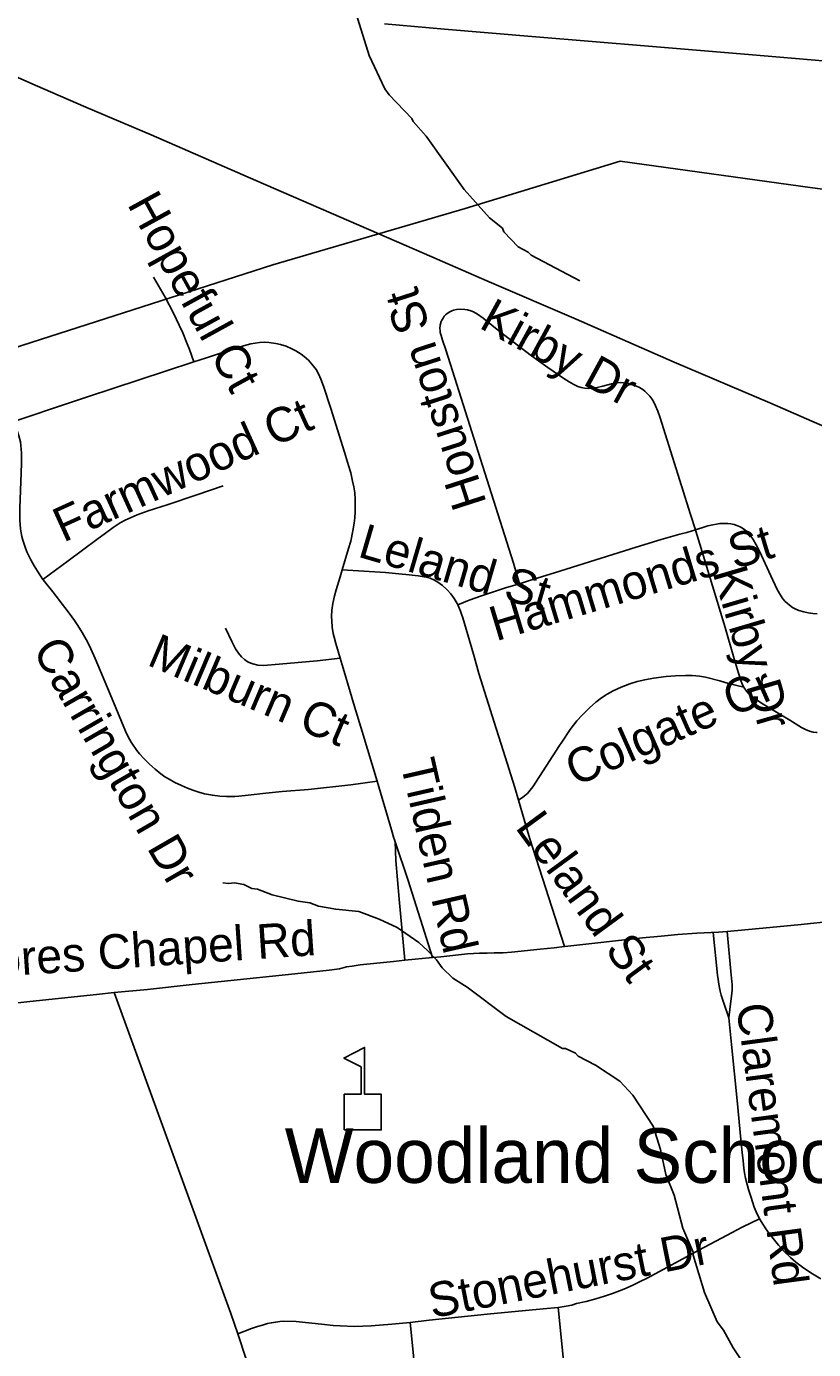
# Model space of a CAD drawing. Extents: x 1383679 to 1536984, y 460658 to 651027.
# Drawn here: x 1416894 to 1419058, y 559662 to 563300 of the extents above; entities that cross this region are included whole.
import ezdxf

# ---------------------------------------------------------------- set-up
doc = ezdxf.new("R2010")
doc.units = 0
for name, color, linetype in [('Exist Cultural Educational Facility Elementary CELL', 7, 'Continuous'), ('Exist Cultural Educational Facility High Label', 7, 'Continuous'), ('Exist Hydrographic Misc Water Feature', 7, 'Continuous'), ('Exist Railroad Mainline', 7, 'Continuous'), ('Exist Road Non-System Type 51', 7, 'Continuous'), ('Exist Road Non-System Type 51 Label', 7, 'Continuous'), ('Exist Utilities Electrical Transmission Line', 7, 'Continuous')]:
    doc.layers.add(name, color=color, linetype=linetype)

msp = doc.modelspace()

# ---------------------------------------------------------------- linework, layer by layer
at = {"layer": 'Exist Cultural Educational Facility Elementary CELL'}
msp.add_lwpolyline([(1417767.8, 560266.3), (1417767.8, 560364.3), (1417813.9, 560364.3), (1417813.9, 560439.3), (1417766.8, 560463.6), (1417823.5, 560492.8), (1417823.5, 560364.3), (1417869.5, 560364.3), (1417869.5, 560266.3)], close=True, dxfattribs=at)
at = {"layer": 'Exist Hydrographic Misc Water Feature'}
for points in [[(1417800.1, 563334.2), (1417836.3, 563219.8), (1417879.5, 563128.4), (1417891.1, 563112.2), (1417953.6, 563046.7), (1417957.5, 563038.7), (1417992.6, 562997.9), (1418097.2, 562851.5), (1418167.5, 562773.8), (1418202.9, 562745), (1418206.6, 562734.9), (1418245.7, 562694), (1418273.4, 562679.4), (1418281.2, 562671.2), (1418415.6, 562600.1)], [(1418879.7, 559602.5), (1418837.3, 559667.4), (1418810.3, 559716), (1418792.9, 559738.5), (1418758.6, 559819.2), (1418727, 559921.9), (1418727.2, 559929.9), (1418698.7, 559996.5), (1418674.7, 560087.1), (1418652, 560143.6), (1418637.6, 560211.9), (1418617, 560276.3), (1418560.9, 560361.6), (1418525.8, 560400.4), (1418458.8, 560444), (1418411.3, 560469.1), (1418403.5, 560477.3), (1418375.8, 560489.9), (1418367.8, 560490.1), (1418213.3, 560577.7), (1418105.6, 560658.2), (1418066.1, 560683.1), (1418036.8, 560711.8), (1418021.3, 560734.1), (1417997.8, 560758.7), (1417972.4, 560781.3), (1417913.2, 560822.6), (1417863.8, 560845.8), (1417808.2, 560867.1), (1417744.4, 560872.6), (1417696.6, 560881.7), (1417672.8, 560890.3), (1417640.8, 560895), (1417569.2, 560912.7), (1417529.6, 560927.6), (1417513.7, 560930), (1417491.8, 560940.5), (1417466, 560945.1), (1417449.9, 560943.5), (1417434, 560945.9)]]:
    msp.add_lwpolyline(points, dxfattribs=at)
at = {"layer": 'Exist Railroad Mainline'}
for points in [[(1417878.7, 563307), (1418043.8, 563292.5), (1418294.2, 563271.6), (1418604.2, 563245.6), (1418879.4, 563222.7), (1419094.8, 563204.5), (1419222.4, 563193.8), (1419387.1, 563179.6), (1419582.8, 563163.3), (1419767.4, 563148.1), (1419888.6, 563138.6), (1419996.8, 563127.9), (1420075, 563116.1), (1420117.1, 563110.9), (1420167.5, 563101.1), (1420217.5, 563089.7), (1420267.2, 563076.8), (1420316.4, 563062.4), (1420333, 563057.2), (1420395.8, 563036.6), (1420458.1, 563014.6), (1420519.9, 562991), (1420566.1, 562972.3)], [(1421341.1, 561222.9), (1421217.1, 561277.1), (1421077.1, 561338), (1420870.3, 561427.9), (1420696.1, 561503.2), (1420556, 561564), (1420364.9, 561646.4), (1420222.1, 561708.3), (1420075, 561771.9), (1419945, 561828.4), (1419637, 561961.5), (1419441.8, 562046), (1419175.4, 562161.2), (1418937.5, 562265.1), (1418674.9, 562377.2), (1418404.9, 562495.3), (1418160.1, 562600.4), (1417987.5, 562675.5), (1417524.7, 562875.9), (1417236.5, 563001.4), (1417057.5, 563077.9), (1416918.2, 563138.6), (1416751.2, 563211.6)]]:
    msp.add_lwpolyline(points, dxfattribs=at)
at = {"layer": 'Exist Road Non-System Type 51'}
msp.add_line((1417934.6, 560732.6), (1418010.2, 560740), dxfattribs=at)
for points in [[(1417243.2, 562610.3), (1417275.7, 562555.1), (1417298, 562511.1), (1417313.8, 562478.6), (1417323.7, 562457.1), (1417334.3, 562431.9), (1417341.9, 562411.4), (1417353.9, 562377.7)], [(1418249.9, 561767.9), (1418232.7, 561824.4), (1418166, 562035.2), (1418065.8, 562352.6), (1418046.9, 562410.3), (1418037.6, 562437.4), (1418033.8, 562450.2), (1418031.8, 562458.6), (1418031.1, 562464), (1418030.8, 562469.2), (1418031.6, 562478.7), (1418034.1, 562488.3), (1418036.1, 562492.5), (1418039.3, 562498.2), (1418042.8, 562503.2), (1418046, 562506.8), (1418050.7, 562510.9), (1418057.6, 562515.3), (1418063.7, 562518), (1418068.1, 562519.5), (1418075.9, 562521.4), (1418088.5, 562522.4), (1418098.9, 562521.9), (1418106.3, 562520.8), (1418115.6, 562518.4), (1418123.1, 562515.1), (1418133.8, 562509), (1418149.7, 562497.8), (1418197.3, 562459.7), (1418247.9, 562420.6), (1418282.6, 562394), (1418327.8, 562362.3), (1418371, 562332.4), (1418386.2, 562322.5), (1418398.5, 562315), (1418409.9, 562310.2), (1418418.8, 562307.6), (1418428.4, 562305.8), (1418440.3, 562304.7), (1418450.7, 562305.5), (1418463.5, 562307.4), (1418478.7, 562310.8), (1418502.1, 562317), (1418509.9, 562318.7), (1418519.4, 562320.1), (1418527.1, 562320.6), (1418535.1, 562320), (1418543.6, 562319.2), (1418554.5, 562316.9), (1418563.9, 562313.8), (1418570.9, 562310.9), (1418579.3, 562307), (1418588.4, 562301.3), (1418594.2, 562297.1), (1418601.2, 562290.2), (1418608, 562283.5), (1418613.5, 562276), (1418616.9, 562270.5), (1418623.7, 562257.1), (1418629.6, 562242.5), (1418636.2, 562223.4), (1418645.6, 562194.6), (1418720, 561958.3), (1418733.3, 561916.2)], [(1417353.9, 562377.7), (1417389.1, 562389.2), (1417441.4, 562406.4), (1417490.5, 562421.8), (1417511, 562426.9), (1417534.3, 562430.8), (1417547.8, 562431.7), (1417560.5, 562431.1), (1417579.3, 562428.2), (1417592.3, 562425.5), (1417607.7, 562420.9), (1417623.5, 562413.9), (1417634.4, 562408.2), (1417648.9, 562399.1), (1417657.9, 562392.1), (1417669.4, 562381.9), (1417678.6, 562371.6), (1417690.3, 562356.4), (1417698, 562342.7), (1417703.5, 562330.4), (1417710.6, 562311), (1417730.8, 562249.9), (1417768.1, 562129.2), (1417779.8, 562093), (1417785.7, 562072.7), (1417790.8, 562049.8), (1417794.1, 562034.4), (1417796.5, 562017.6), (1417797.8, 561999.6), (1417798.2, 561983.9), (1417798.2, 561965.7), (1417796.9, 561948.5), (1417795, 561934.1), (1417791.7, 561913.2), (1417785.5, 561884.5), (1417779.7, 561864.6), (1417762.1, 561805.9)], [(1416808.7, 562197.3), (1417062.2, 562281.7), (1417276, 562352.3), (1417353.9, 562377.7)], [(1416939.5, 561779.4), (1416924.2, 561802), (1416915.3, 561816.5), (1416906, 561833.4), (1416895.5, 561855.7), (1416889.6, 561870.9), (1416884, 561887.8), (1416881.3, 561897.3), (1416879.2, 561907.7), (1416877.5, 561918.9), (1416876.6, 561930.3), (1416876.1, 561942.2), (1416875.8, 561954), (1416875.8, 561975.9), (1416879.5, 562073), (1416880.2, 562099.4), (1416880.4, 562127.2), (1416879.8, 562136.6), (1416878.9, 562147.9), (1416877.4, 562158), (1416872.7, 562174.6), (1416867.2, 562190.7), (1416859.1, 562213.7)], [(1416939.5, 561779.4), (1417009.1, 561831), (1417088, 561889.7), (1417111.1, 561907.2), (1417132, 561922.1), (1417152, 561935.1), (1417165.5, 561942.5), (1417181.8, 561950), (1417198.1, 561956.9), (1417228.4, 561967.7), (1417280.8, 561985), (1417362.7, 562012), (1417434.7, 562037.2)], [(1418249.9, 561767.9), (1418277.2, 561776.2), (1418345.9, 561797.9), (1418570.4, 561868.7), (1418638.8, 561889.2), (1418690.1, 561903.6), (1418709.8, 561908.9), (1418733.3, 561916.2)], [(1418733.3, 561916.2), (1418759.4, 561924.3), (1418767.1, 561926.5), (1418781.2, 561929.9), (1418791.3, 561931.7), (1418800.6, 561933.2), (1418815.1, 561933.7), (1418822.7, 561933.1), (1418830.3, 561932.4), (1418839.7, 561930.4), (1418846.7, 561928.2), (1418856.2, 561924.1), (1418865.7, 561918.6), (1418874, 561912.1), (1418880, 561905.8), (1418885.6, 561898.9), (1418891.7, 561889.1), (1418900, 561875.1), (1418907.5, 561860.8), (1418914.9, 561845), (1418940.4, 561789.9), (1418958.1, 561751.8), (1418966.7, 561736.3), (1418973.4, 561726.6), (1418979.5, 561719.3), (1418985.3, 561713.9), (1418991.4, 561708.6), (1418999.7, 561702.7), (1419007.5, 561698.5), (1419017.4, 561694.3), (1419031, 561690.1), (1419043.3, 561687.6), (1419056.1, 561685.9), (1419067.9, 561685.1)], [(1418733.3, 561916.2), (1418734.6, 561912), (1418745.5, 561876.5), (1418815.1, 561647.2), (1418838.1, 561567.9), (1418852, 561522.1), (1418857.1, 561504.6), (1418861.9, 561491.8), (1418866.3, 561483.6)], [(1417762.1, 561805.9), (1417756.2, 561786.5), (1417745.8, 561751.4), (1417741.2, 561734.1), (1417736.5, 561713.3), (1417733.7, 561694.7), (1417732.8, 561677.9), (1417733.3, 561665.3), (1417734.6, 561648.1), (1417737.5, 561630.9), (1417739.7, 561620.8), (1417744.5, 561603.1), (1417756.6, 561563.1)], [(1417762.1, 561805.9), (1417881.2, 561798.2), (1417917.8, 561795.3), (1417946.1, 561792.6), (1417971.2, 561789.9), (1417993.2, 561786.2), (1418003.8, 561783.3), (1418016.3, 561777.8), (1418025.2, 561772.2), (1418037.7, 561762.5), (1418050.8, 561750.8), (1418061, 561739.7), (1418069.8, 561727.1), (1418078.3, 561713.1), (1418079.7, 561709.9)], [(1417857.8, 561225.4), (1417786.2, 561215.1), (1417669.6, 561202.4), (1417596.8, 561196.2), (1417552.1, 561191.6), (1417504, 561186.1), (1417477.8, 561183.5), (1417467.3, 561182.9), (1417455.3, 561182.4), (1417444, 561182.6), (1417425.8, 561183.9), (1417405.3, 561186.2), (1417383.7, 561190.5), (1417367.6, 561195), (1417351.9, 561199.8), (1417337, 561205.5), (1417320.2, 561212.8), (1417301.8, 561221.4), (1417286.2, 561230.4), (1417274.9, 561237.3), (1417263.3, 561245.5), (1417247.7, 561257.8), (1417232.4, 561271.6), (1417216.4, 561287.3), (1417205.3, 561300.2), (1417197.8, 561309.2), (1417193.5, 561314.8), (1417187.1, 561323.5), (1417181.5, 561332), (1417177.1, 561340.2), (1417172.2, 561350.2), (1417166.6, 561362.5), (1417155.3, 561389), (1417124.1, 561464.3), (1417082.9, 561561.9), (1417070.6, 561588.4), (1417061.6, 561607.6), (1417047.2, 561633.8), (1417035.4, 561653), (1417026.4, 561666.4), (1417019.2, 561676.4), (1417006.1, 561694.1), (1416993.3, 561710.5), (1416975.3, 561733.9), (1416966.6, 561745.1), (1416940.1, 561778.6), (1416939.5, 561779.4)], [(1418079.7, 561709.9), (1418111, 561722.2), (1418145.5, 561734.8), (1418214, 561757.1), (1418249.9, 561767.9)], [(1418079.7, 561709.9), (1418082.6, 561703.2), (1418087.2, 561692.2), (1418090.2, 561684.4), (1418093.6, 561673.6), (1418112.2, 561611.5), (1418124.7, 561568.1), (1418138.2, 561520.7), (1418180, 561387.4), (1418204.3, 561309.6), (1418236.4, 561207.2), (1418246.5, 561173)], [(1417440.9, 561645.3), (1417459, 561608.7), (1417468.7, 561589.1), (1417476.8, 561577.1), (1417485, 561566.4), (1417493.8, 561559), (1417503.6, 561552.4), (1417516.1, 561547.3), (1417530.5, 561544.1), (1417546, 561543), (1417588.6, 561546.5), (1417693.3, 561555.9), (1417756.6, 561563.1)], [(1417756.6, 561563.1), (1417764.9, 561535.8), (1417796.1, 561430.3), (1417817.3, 561361.9), (1417857.8, 561225.4)], [(1418866.3, 561483.6), (1418824.4, 561493.9), (1418815.1, 561496.6), (1418800.5, 561500.4), (1418760.5, 561510.6), (1418744, 561513.2), (1418724.2, 561515.1), (1418706.2, 561515.5), (1418678.4, 561514.5), (1418652.4, 561512.3), (1418618.3, 561508.2), (1418593.7, 561503.6), (1418572.9, 561498.6), (1418552.7, 561492.3), (1418529, 561483.7), (1418506.7, 561473.2), (1418490.9, 561463.8), (1418475.1, 561453.6), (1418459.5, 561441.7), (1418442.1, 561426.7), (1418421.6, 561406.5), (1418407.5, 561390.6), (1418389.3, 561366.6), (1418366.2, 561332.5), (1418359.6, 561322.9), (1418286.2, 561209.4), (1418271.3, 561190.7), (1418258.8, 561180.7), (1418246.5, 561173)], [(1418866.3, 561483.6), (1418867.4, 561481.5), (1418873.3, 561472.7), (1418878, 561467.2), (1418884.2, 561461.4), (1418897.1, 561451.1), (1418914.6, 561439.4), (1418992.4, 561392.7), (1419024.9, 561372.8), (1419036.2, 561367.3), (1419046.9, 561362.5), (1419056.7, 561359.6), (1419065.9, 561358.5), (1419068.3, 561358.5)], [(1417857.8, 561225.4), (1417897.6, 561091), (1417904.3, 561068.3), (1417905, 561066), (1417907.5, 561058.6)], [(1418246.5, 561173), (1418270.6, 561091), (1418278.3, 561066), (1418373.1, 560770.4)], [(1417907.5, 561058.6), (1417943.6, 560952), (1418010.2, 560740)], [(1417907.5, 561058.6), (1417909.8, 561007.3), (1417918.5, 560900.4), (1417934.6, 560732.6)], [(1418373.1, 560770.4), (1418382, 560771.5), (1418587.5, 560794), (1418638.6, 560798.8), (1418684.9, 560803.3), (1418737.2, 560807.4), (1418796.2, 560810.1), (1418820.1, 560812.1)], [(1418824.8, 560574), (1418810.2, 560617.8), (1418804.1, 560636.7), (1418801, 560647.8), (1418798.4, 560661.4), (1418794.1, 560691.6), (1418782, 560809.2)], [(1418820.1, 560812.1), (1418908.9, 560819.6), (1419015.1, 560830.4), (1419120.3, 560840.8)], [(1418820.1, 560812.1), (1418831, 560701.5), (1418834, 560665.2), (1418834.1, 560651), (1418833.2, 560641.4), (1418830.7, 560620.5), (1418824.8, 560574)], [(1418010.2, 560740), (1418033.4, 560742.3), (1418106.4, 560750.4), (1418139.2, 560752.4), (1418160.3, 560752.4), (1418180.2, 560752.7), (1418204.7, 560753.3), (1418227.4, 560754.7), (1418306.8, 560763.5), (1418345, 560766.9), (1418373.1, 560770.4)], [(1417135.6, 560643.6), (1417226.5, 560652.6), (1417349.2, 560665.8), (1417455.6, 560676.8), (1417614.9, 560693.1), (1417726.4, 560705.3), (1417754.6, 560709.2), (1417773.5, 560714.3), (1417789.7, 560716.6), (1417811.4, 560719.8), (1417903.5, 560729.5), (1417934.6, 560732.6)], [(1416686.6, 560595.6), (1416751.9, 560602.6), (1416903.1, 560619.3), (1417086.4, 560638.7), (1417135.6, 560643.6)], [(1417474.9, 559705.2), (1417456.2, 559761.7), (1417135.6, 560643.6)], [(1418824.8, 560574), (1418832.3, 560501.3), (1418847.9, 560347.3), (1418858.5, 560239.9), (1418861.6, 560204.4), (1418864.2, 560181.1), (1418866.4, 560161), (1418868.3, 560147.8), (1418871.2, 560133.5), (1418875.2, 560116.1), (1418879.3, 560102.5), (1418886.3, 560080), (1418889.9, 560068.2), (1418895.1, 560053.9), (1418900.6, 560041.3), (1418909.7, 560021.9)], [(1418355.4, 559777.9), (1418357.3, 559778.1), (1418366.5, 559779.8), (1418378.2, 559781.7), (1418393.1, 559784.8), (1418406.7, 559788.6), (1418433.1, 559794.7), (1418459, 559801.7), (1418482.9, 559809), (1418505.3, 559816.2), (1418536.5, 559828.3), (1418559, 559838.7), (1418581.3, 559849.2), (1418600.3, 559858.9), (1418742.5, 559935.7), (1418820.3, 559976.8), (1418861.9, 559999.2), (1418909.7, 560021.9)], [(1418909.7, 560021.9), (1418920.6, 560004.2), (1418927.1, 559994.2), (1418935.8, 559981.6), (1418946.8, 559967.8), (1418961.8, 559949.4), (1418976.4, 559933.3), (1418994.9, 559915.3), (1419009.7, 559902.4), (1419031, 559885.9), (1419054.7, 559870.1), (1419077.7, 559856.9)], [(1417949.2, 559737.1), (1418001.3, 559742.7), (1418160.3, 559759.3), (1418265.7, 559769.4), (1418324.3, 559775), (1418345.9, 559777), (1418355.4, 559777.9)], [(1418355.4, 559777.9), (1418386.9, 559467.5), (1418394.1, 559397.1), (1418401.5, 559316.1), (1418415.7, 559185.7)], [(1417474.9, 559705.2), (1417512.4, 559720), (1417529, 559725.7), (1417542.8, 559729.7), (1417557, 559734.1), (1417566.9, 559735.8), (1417579.3, 559738.1), (1417591, 559739.3), (1417601.5, 559740), (1417635.5, 559739.4), (1417679, 559735), (1417705, 559731.7), (1417737.6, 559728.2), (1417756.5, 559727.4), (1417795.9, 559726), (1417841.6, 559727.2), (1417898.4, 559731.7), (1417949.2, 559737.1)], [(1417949.2, 559737.1), (1417956.8, 559655.3), (1417960.2, 559624.5), (1417963.6, 559601.7), (1417968.2, 559579.5), (1417974.4, 559555.5), (1417980.1, 559532.2), (1417986.8, 559509.9), (1417992.7, 559493.8), (1418006.6, 559448.4)], [(1417498.1, 559635.5), (1417474.9, 559705.2)]]:
    msp.add_lwpolyline(points, dxfattribs=at)
at = {"layer": 'Exist Utilities Electrical Transmission Line'}
msp.add_lwpolyline([(1422327.4, 563303.6), (1422075, 563049.7), (1421759.3, 562722.9), (1421523.1, 562481), (1421084.2, 562668.7), (1420704.9, 562827.6), (1420528.1, 562894.6), (1420334.4, 562804), (1420138.9, 562715.3), (1419608.1, 562784.6), (1419055.1, 562856.4), (1418526.3, 562929.7), (1418100.1, 562799.2), (1417571.3, 562644.1), (1416726.4, 562372.8), (1416141.1, 562178.9), (1415555.6, 561979), (1415024.8, 561812.2), (1414374.8, 561589.4), (1413813.7, 561409.2)], dxfattribs=at)

# ---------------------------------------------------------------- texts
at = {"layer": 'Exist Cultural Educational Facility High Label'}
msp.add_text('Woodland School', height=150, dxfattribs=at).set_placement((1417604.1, 560120.5))
at = {"layer": 'Exist Road Non-System Type 51 Label'}
for s, rotation, p in [('Hopeful Ct', 298.8112, (1417169.6, 562811.6)), ('Houston St', 107.8792, (1418159.8, 561989.9)), ('Kirby Dr', 331.312, (1418135.3, 562472.8)), ('Farmwood Ct', 24.4343, (1416995.6, 561880.2)), ('Leland St', 343.6869, (1417801.8, 561842.9)), ('Hammonds St', 16.7995, (1418184.9, 561609.1)), ('Kirby Dr', 286.4605, (1418779.8, 561799.6)), ('Carrington Dr', 300.0368, (1416909.1, 561586)), ('Milburn Ct', 336.9768, (1417222.3, 561545.6)), ('Colgate Cr', 23.849, (1418403, 561209.6)), ('Tilden Rd', 282.8481, (1417921.7, 561275.1)), ('Leland St', 306.2185, (1418235.7, 561097.7)), ('Moores Chapel Rd', 3.8957, (1416635.4, 560675)), ('Claremont Rd', 277.6409, (1418845.4, 560609.2)), ('Stonehurst Dr', 11.1815, (1418009.2, 559748.2))]:
    msp.add_text(s, height=95, rotation=rotation, dxfattribs=at).set_placement(p)

doc.saveas('drawing.dxf')
